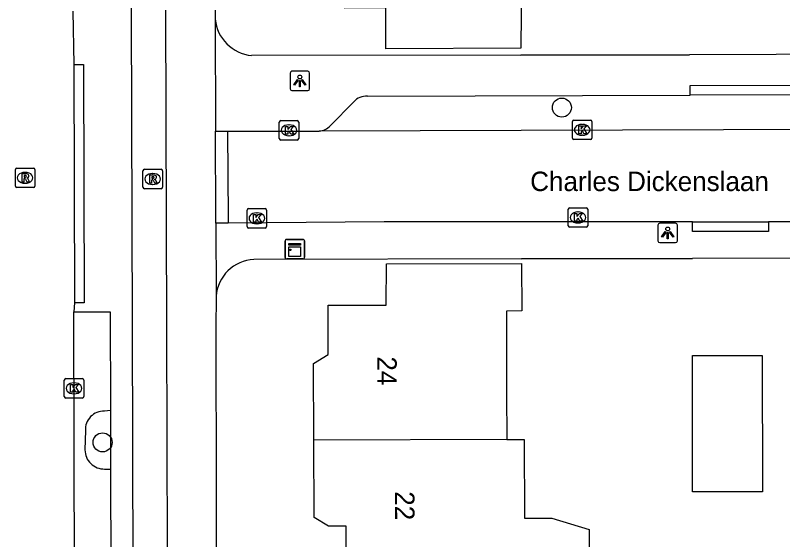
# Model space of a CAD drawing. Extents: x 160457 to 162082, y 388340 to 389736.
# Drawn here: x 161035.72 to 161075.15, y 388506.39 to 388533.34 of the extents above; entities that cross this region are included whole.
import ezdxf

# ---------------------------------------------------------------- set-up
doc = ezdxf.new("R2010")
doc.units = 0
for name, color, linetype in [('IMGEO_Boom', 7, 'Continuous'), ('IMGEO_Fietspad_gesloten', 7, 'Continuous'), ('IMGEO_Kast', 7, 'Continuous'), ('IMGEO_Kolk', 7, 'Continuous'), ('IMGEO_Lichtpunt', 7, 'Continuous'), ('IMGEO_Muur', 7, 'Continuous'), ('IMGEO_Openbare_ruimte_label', 7, 'Continuous'), ('IMGEO_Pand', 7, 'Continuous'), ('IMGEO_Pand_nummerreeks', 7, 'Continuous'), ('IMGEO_Parkeervlak_open', 7, 'Continuous'), ('IMGEO_Rijbaan_lokaal_gesloten', 7, 'Continuous'), ('IMGEO_Rijbaan_lokaal_open', 7, 'Continuous'), ('IMGEO_Rioolput', 7, 'Continuous'), ('IMGEO_Verkeerseiland_open', 7, 'Continuous'), ('IMGEO_Voetpad_open', 7, 'Continuous')]:
    doc.layers.add(name, color=color, linetype=linetype)

msp = doc.modelspace()

# ---------------------------------------------------------------- linework, layer by layer
at = {"layer": 'IMGEO_Boom'}
for centre in [(161063.806, 388528.601), (161040.207, 388511.392)]:
    msp.add_circle(centre, 0.489, dxfattribs=at)
at = {"layer": 'IMGEO_Fietspad_gesloten'}
for points in [[(161041.77, 388504.777), (161041.746, 388517.469), (161041.694, 388533.451), (161041.654, 388546.567), (161041.606, 388566.307), (161041.593, 388574.448), (161041.553, 388585.927), (161041.52, 388593.986), (161041.523, 388605.615), (161041.484, 388613.747), (161041.48, 388616.349), (161041.465, 388625.207), (161041.44, 388633.315), (161041.436, 388645.1), (161041.404, 388652.876), (161041.386, 388665.229), (161041.362, 388673.002), (161041.238, 388730.458)], [(161048.549, 388369.152), (161048.353, 388369.734), (161047.888, 388371.283), (161047.024, 388374.158), (161046.22, 388376.946), (161045.77, 388378.804), (161045.437, 388380.369), (161045.132, 388382.192), (161044.761, 388384.41), (161044.592, 388387.017), (161044.303, 388391.456), (161044.217, 388395.262), (161044.139, 388398.649), (161043.731, 388408.279), (161043.804, 388417.053), (161043.565, 388500), (161043.515, 388517.282), (161043.456, 388533.613)]]:
    msp.add_lwpolyline(points, dxfattribs=at)
at = {"layer": 'IMGEO_Kast'}
for p, q in [((161049.582, 388520.898), (161049.582, 388521.739)), ((161049.582, 388521.739), (161049.582, 388520.898)), ((161049.657, 388521.823), (161050.498, 388521.823)), ((161050.498, 388521.823), (161049.657, 388521.823)), ((161050.582, 388521.748), (161050.582, 388520.907)), ((161050.582, 388520.907), (161050.582, 388521.748)), ((161050.507, 388520.823), (161049.666, 388520.823)), ((161049.666, 388520.823), (161050.507, 388520.823))]:
    msp.add_line(p, q, dxfattribs=at)
for points in [[(161049.777, 388521.613), (161050.377, 388521.613), (161050.377, 388521.528), (161049.777, 388521.528), (161049.777, 388521.613)], [(161049.777, 388521.438), (161050.377, 388521.438), (161050.377, 388520.949), (161049.777, 388520.949), (161049.777, 388521.438)]]:
    msp.add_lwpolyline(points, dxfattribs=at)
msp.add_circle((161049.861, 388521.287), 0.0377, dxfattribs=at)
for centre, start, end in [((161049.66, 388521.745), 92.4484, 184.2845), ((161049.66, 388521.745), 92.4484, 184.2845), ((161050.504, 388521.745), 2.4484, 94.2845), ((161050.504, 388521.745), 2.4484, 94.2845), ((161050.504, 388520.901), 272.4484, 4.2845), ((161050.504, 388520.901), 272.4484, 4.2845), ((161049.66, 388520.901), 182.4484, 274.2845), ((161049.66, 388520.901), 182.4484, 274.2845)]:
    msp.add_arc(centre, 0.0779, start, end, dxfattribs=at)
at = {"layer": 'IMGEO_Kolk'}
for p, q in [((161049.284, 388527.007), (161049.284, 388527.859)), ((161049.359, 388527.933), (161050.211, 388527.933)), ((161049.772, 388527.713), (161049.797, 388527.713)), ((161050.285, 388527.859), (161050.285, 388527.007)), ((161064.35, 388527.034), (161064.35, 388527.886)), ((161064.425, 388527.96), (161065.277, 388527.96)), ((161064.838, 388527.74), (161064.863, 388527.74)), ((161065.351, 388527.886), (161065.351, 388527.034)), ((161050.211, 388526.933), (161049.359, 388526.933)), ((161049.795, 388527.153), (161049.77, 388527.153)), ((161065.277, 388526.96), (161064.425, 388526.96)), ((161064.861, 388527.18), (161064.836, 388527.18)), ((161047.633, 388522.482), (161047.633, 388523.334)), ((161047.708, 388523.408), (161048.56, 388523.408)), ((161048.634, 388523.334), (161048.634, 388522.482)), ((161064.133, 388522.528), (161064.133, 388523.38)), ((161064.208, 388523.454), (161065.06, 388523.454)), ((161065.134, 388523.38), (161065.134, 388522.528)), ((161048.121, 388523.188), (161048.146, 388523.188)), ((161064.621, 388523.234), (161064.646, 388523.234)), ((161048.144, 388522.628), (161048.119, 388522.628)), ((161064.644, 388522.674), (161064.619, 388522.674)), ((161048.56, 388522.408), (161047.708, 388522.408)), ((161065.06, 388522.454), (161064.208, 388522.454)), ((161038.313, 388514.669), (161039.165, 388514.669)), ((161038.238, 388513.743), (161038.238, 388514.595)), ((161038.726, 388514.449), (161038.751, 388514.449)), ((161039.239, 388514.595), (161039.239, 388513.743)), ((161038.749, 388513.889), (161038.724, 388513.889)), ((161039.165, 388513.669), (161038.313, 388513.669))]:
    msp.add_line(p, q, dxfattribs=at)
for points in [[(161049.284, 388527.007), (161049.284, 388527.859)], [(161049.359, 388527.933), (161050.211, 388527.933)], [(161049.605, 388527.633), (161049.728, 388527.633), (161049.728, 388527.482), (161049.858, 388527.633), (161050.022, 388527.633), (161049.876, 388527.482), (161050.029, 388527.233), (161049.877, 388527.233), (161049.792, 388527.397), (161049.728, 388527.33), (161049.728, 388527.233), (161049.605, 388527.233), (161049.605, 388527.633)], [(161050.285, 388527.859), (161050.285, 388527.007)], [(161064.35, 388527.034), (161064.35, 388527.886)], [(161064.425, 388527.96), (161065.277, 388527.96)], [(161064.671, 388527.66), (161064.794, 388527.66), (161064.794, 388527.509), (161064.924, 388527.66), (161065.088, 388527.66), (161064.942, 388527.509), (161065.095, 388527.26), (161064.943, 388527.26), (161064.858, 388527.424), (161064.794, 388527.357), (161064.794, 388527.26), (161064.671, 388527.26), (161064.671, 388527.66)], [(161065.351, 388527.886), (161065.351, 388527.034)], [(161050.211, 388526.933), (161049.359, 388526.933)], [(161065.277, 388526.96), (161064.425, 388526.96)], [(161047.633, 388522.482), (161047.633, 388523.334)], [(161047.708, 388523.408), (161048.56, 388523.408)], [(161048.634, 388523.334), (161048.634, 388522.482)], [(161064.133, 388522.528), (161064.133, 388523.38)], [(161064.208, 388523.454), (161065.06, 388523.454)], [(161065.134, 388523.38), (161065.134, 388522.528)], [(161047.954, 388523.108), (161048.077, 388523.108), (161048.077, 388522.957), (161048.207, 388523.108), (161048.371, 388523.108), (161048.225, 388522.957), (161048.378, 388522.708), (161048.226, 388522.708), (161048.141, 388522.872), (161048.077, 388522.805), (161048.077, 388522.708), (161047.954, 388522.708), (161047.954, 388523.108)], [(161064.454, 388523.154), (161064.577, 388523.154), (161064.577, 388523.003), (161064.707, 388523.154), (161064.871, 388523.154), (161064.725, 388523.003), (161064.878, 388522.754), (161064.726, 388522.754), (161064.641, 388522.918), (161064.577, 388522.851), (161064.577, 388522.754), (161064.454, 388522.754), (161064.454, 388523.154)], [(161048.56, 388522.408), (161047.708, 388522.408)], [(161065.06, 388522.454), (161064.208, 388522.454)], [(161038.313, 388514.669), (161039.165, 388514.669)], [(161038.238, 388513.743), (161038.238, 388514.595)], [(161038.559, 388514.369), (161038.682, 388514.369), (161038.682, 388514.218), (161038.812, 388514.369), (161038.976, 388514.369), (161038.83, 388514.218), (161038.983, 388513.969), (161038.831, 388513.969), (161038.746, 388514.133), (161038.682, 388514.066), (161038.682, 388513.969), (161038.559, 388513.969), (161038.559, 388514.369)], [(161039.239, 388514.595), (161039.239, 388513.743)], [(161039.165, 388513.669), (161038.313, 388513.669)]]:
    msp.add_lwpolyline(points, dxfattribs=at)
for centre, start, end in [((161049.361, 388527.857), 91.552, 178.448), ((161049.361, 388527.857), 91.552, 178.448), ((161050.209, 388527.857), 1.552, 88.448), ((161050.209, 388527.857), 1.552, 88.448), ((161064.427, 388527.884), 91.552, 178.448), ((161064.427, 388527.884), 91.552, 178.448), ((161065.275, 388527.884), 1.552, 88.448), ((161065.275, 388527.884), 1.552, 88.448), ((161049.361, 388527.009), 181.552, 268.448), ((161049.361, 388527.009), 181.552, 268.448), ((161050.209, 388527.009), 271.552, 358.448), ((161050.209, 388527.009), 271.552, 358.448), ((161064.427, 388527.036), 181.552, 268.448), ((161064.427, 388527.036), 181.552, 268.448), ((161065.275, 388527.036), 271.552, 358.448), ((161065.275, 388527.036), 271.552, 358.448), ((161047.71, 388523.332), 91.552, 178.448), ((161047.71, 388523.332), 91.552, 178.448), ((161048.558, 388523.332), 1.552, 88.448), ((161048.558, 388523.332), 1.552, 88.448), ((161064.21, 388523.378), 91.552, 178.448), ((161064.21, 388523.378), 91.552, 178.448), ((161065.058, 388523.378), 1.552, 88.448), ((161065.058, 388523.378), 1.552, 88.448), ((161064.21, 388522.53), 181.552, 268.448), ((161064.21, 388522.53), 181.552, 268.448), ((161065.058, 388522.53), 271.552, 358.448), ((161065.058, 388522.53), 271.552, 358.448), ((161047.71, 388522.484), 181.552, 268.448), ((161047.71, 388522.484), 181.552, 268.448), ((161048.558, 388522.484), 271.552, 358.448), ((161048.558, 388522.484), 271.552, 358.448), ((161038.315, 388514.593), 91.552, 178.448), ((161038.315, 388514.593), 91.552, 178.448), ((161039.163, 388514.593), 1.552, 88.448), ((161039.163, 388514.593), 1.552, 88.448), ((161038.315, 388513.745), 181.552, 268.448), ((161038.315, 388513.745), 181.552, 268.448), ((161039.163, 388513.745), 271.552, 358.448), ((161039.163, 388513.745), 271.552, 358.448)]:
    msp.add_arc(centre, 0.0765, start, end, dxfattribs=at)
for centre, major_axis, ratio, start_param, end_param in [((161049.771, 388527.433), (-0.387, 0.002), 0.722429, 4.712389, 7.853982), ((161049.796, 388527.433), (-0.39, 0.002), 0.717154, 1.570796, 4.712389), ((161064.837, 388527.46), (-0.387, 0.002), 0.722429, 4.712389, 7.853982), ((161064.862, 388527.46), (-0.39, 0.002), 0.717154, 1.570796, 4.712389), ((161048.12, 388522.908), (-0.387, 0.002), 0.722429, 4.712389, 7.853982), ((161048.145, 388522.908), (-0.39, 0.002), 0.717154, 1.570796, 4.712389), ((161064.62, 388522.954), (-0.387, 0.002), 0.722429, 4.712389, 7.853982), ((161064.645, 388522.954), (-0.39, 0.002), 0.717154, 1.570796, 4.712389), ((161038.725, 388514.169), (-0.387, 0.002), 0.722429, 4.712389, 7.853982), ((161038.75, 388514.169), (-0.39, 0.002), 0.717154, 1.570796, 4.712389)]:
    msp.add_ellipse(centre, major_axis=major_axis, ratio=ratio, start_param=start_param, end_param=end_param, dxfattribs=at)
at = {"layer": 'IMGEO_Lichtpunt'}
for p, q in [((161049.844, 388530.377), (161049.844, 388529.57)), ((161049.844, 388530.377), (161049.844, 388529.57)), ((161050.746, 388530.472), (161049.938, 388530.472)), ((161050.746, 388530.472), (161049.938, 388530.472)), ((161050.84, 388529.57), (161050.84, 388530.377)), ((161050.84, 388529.57), (161050.84, 388530.377)), ((161049.938, 388529.476), (161050.746, 388529.476)), ((161049.938, 388529.476), (161050.746, 388529.476)), ((161068.746, 388522.564), (161068.746, 388521.757)), ((161068.746, 388522.564), (161068.746, 388521.757)), ((161069.648, 388522.659), (161068.84, 388522.659)), ((161069.648, 388522.659), (161068.84, 388522.659)), ((161069.742, 388521.757), (161069.742, 388522.564)), ((161069.742, 388521.757), (161069.742, 388522.564)), ((161068.84, 388521.663), (161069.648, 388521.663)), ((161068.84, 388521.663), (161069.648, 388521.663))]:
    msp.add_line(p, q, dxfattribs=at)
for points in [[(161050.218, 388530.041), (161050.257, 388530.013), (161050.069, 388529.751), (161050.031, 388529.778), (161050.218, 388530.041)], [(161050.32, 388529.993), (161050.367, 388529.993), (161050.367, 388529.671), (161050.32, 388529.671), (161050.32, 388529.993)], [(161050.43, 388530.013), (161050.468, 388530.04), (161050.655, 388529.778), (161050.616, 388529.75), (161050.43, 388530.013)], [(161069.12, 388522.228), (161069.159, 388522.2), (161068.971, 388521.938), (161068.933, 388521.965), (161069.12, 388522.228)], [(161069.222, 388522.18), (161069.269, 388522.18), (161069.269, 388521.858), (161069.222, 388521.858), (161069.222, 388522.18)], [(161069.332, 388522.2), (161069.37, 388522.227), (161069.557, 388521.965), (161069.518, 388521.937), (161069.332, 388522.2)]]:
    msp.add_lwpolyline(points, dxfattribs=at)
for centre in [(161050.343, 388530.175), (161069.245, 388522.362)]:
    msp.add_circle(centre, 0.0994, dxfattribs=at)
for centre, start, end in [((161049.938, 388530.377), 90, 180), ((161049.938, 388530.377), 90, 180), ((161050.746, 388530.377), 0, 90), ((161050.746, 388530.377), 0, 90), ((161049.938, 388529.57), 180, 270), ((161049.938, 388529.57), 180, 270), ((161050.746, 388529.57), 270, 0), ((161050.746, 388529.57), 270, 360), ((161068.84, 388522.564), 90, 180), ((161068.84, 388522.564), 90, 180), ((161069.648, 388522.564), 0, 90), ((161069.648, 388522.564), 0, 90), ((161068.84, 388521.757), 180, 270), ((161068.84, 388521.757), 180, 270), ((161069.648, 388521.757), 270, 0), ((161069.648, 388521.757), 270, 360)]:
    msp.add_arc(centre, 0.0946, start, end, dxfattribs=at)
at = {"layer": 'IMGEO_Muur'}
for points in [[(161061.694, 388531.3), (161070.369, 388531.316)], [(161061.736, 388520.821), (161070.513, 388520.841)]]:
    msp.add_lwpolyline(points, dxfattribs=at)
at = {"layer": 'IMGEO_Pand'}
for points in [[(161060.892, 388540.734), (161061.787, 388540.74), (161061.698, 388531.663), (161054.769, 388531.613), (161054.765, 388533.727), (161052.647, 388533.718), (161052.656, 388536.257), (161051.756, 388536.255), (161051.002, 388536.703), (161050.994, 388540.673)], [(161051.061, 388511.504), (161051.052, 388515.452), (161051.8, 388515.913), (161051.794, 388518.447), (161054.785, 388518.444), (161054.787, 388520.567), (161061.737, 388520.586), (161061.743, 388518.146), (161060.953, 388518.144), (161060.965, 388513.743), (161060.971, 388511.724), (161060.972, 388511.543)], [(161070.513, 388508.84), (161070.513, 388515.86), (161074.103, 388515.865), (161074.113, 388508.845), (161070.513, 388508.84)], [(161060.972, 388511.543), (161051.061, 388511.504)], [(161054.823, 388501.614), (161054.817, 388504.579), (161052.722, 388504.574), (161052.716, 388507.088), (161051.816, 388507.086), (161051.07, 388507.534), (161051.061, 388511.504)], [(161060.972, 388511.543), (161061.871, 388511.547), (161061.882, 388507.487), (161063.292, 388507.491), (161065.204, 388506.916), (161065.218, 388501.917), (161065.219, 388501.646)]]:
    msp.add_lwpolyline(points, dxfattribs=at)
at = {"layer": 'IMGEO_Parkeervlak_open'}
for points in [[(161038.726, 388518.098), (161040.6, 388518.11), (161040.612, 388513.031)], [(161040.612, 388513.031), (161040.305, 388512.995)], [(161039.322, 388511.995), (161039.302, 388511.005)], [(161040.311, 388510.02), (161040.614, 388510.012)], [(161040.614, 388510.012), (161040.634, 388504.783)]]:
    msp.add_lwpolyline(points, dxfattribs=at)
for centre, radius, start, end in [((161040.268, 388512.048), 0.948, 87.7748, 183.2075), ((161040.289, 388511.007), 0.987, 180.0982, 271.281)]:
    msp.add_arc(centre, radius, start, end, dxfattribs=at)
at = {"layer": 'IMGEO_Rijbaan_lokaal_gesloten'}
for points in [[(161038.683, 388533.549), (161038.729, 388530.808)], [(161038.729, 388530.808), (161038.761, 388518.57)], [(161038.761, 388518.57), (161038.726, 388518.098)], [(161038.763, 388504.379), (161038.726, 388518.098)]]:
    msp.add_lwpolyline(points, dxfattribs=at)
at = {"layer": 'IMGEO_Rijbaan_lokaal_open'}
for points in [[(161046.632, 388527.39), (161051.336, 388527.394)], [(161046.632, 388527.39), (161046.658, 388522.908), (161046.66, 388522.661)], [(161103.26, 388527.563), (161051.336, 388527.394)], [(161070.512, 388522.727), (161054.677, 388522.736), (161046.66, 388522.661)], [(161070.512, 388522.727), (161072.73, 388522.726), (161074.425, 388522.726)], [(161088.318, 388522.799), (161087.389, 388522.797), (161080.538, 388522.726), (161074.425, 388522.726)]]:
    msp.add_lwpolyline(points, dxfattribs=at)
at = {"layer": 'IMGEO_Rioolput'}
for p, q in [((161035.723, 388524.565), (161035.723, 388525.417)), ((161035.798, 388525.491), (161036.65, 388525.491)), ((161036.211, 388525.271), (161036.236, 388525.271)), ((161036.724, 388525.417), (161036.724, 388524.565)), ((161042.281, 388524.504), (161042.281, 388525.356)), ((161042.356, 388525.43), (161043.208, 388525.43)), ((161043.282, 388525.356), (161043.282, 388524.504)), ((161042.769, 388525.21), (161042.794, 388525.21)), ((161036.65, 388524.491), (161035.798, 388524.491)), ((161036.234, 388524.711), (161036.209, 388524.711)), ((161042.792, 388524.65), (161042.767, 388524.65)), ((161043.208, 388524.43), (161042.356, 388524.43))]:
    msp.add_line(p, q, dxfattribs=at)
for points in [[(161035.723, 388524.565), (161035.723, 388525.417)], [(161035.798, 388525.491), (161036.65, 388525.491)], [(161036.724, 388525.417), (161036.724, 388524.565)], [(161042.281, 388524.504), (161042.281, 388525.356)], [(161042.356, 388525.43), (161043.208, 388525.43)], [(161043.282, 388525.356), (161043.282, 388524.504)], [(161036.312, 388525.189), (161036.06, 388525.191), (161036.06, 388524.791)], [(161036.06, 388524.791), (161036.184, 388524.791), (161036.184, 388524.953), (161036.195, 388524.953)], [(161036.238, 388525.11), (161036.184, 388525.11), (161036.184, 388525.029)], [(161036.184, 388525.029), (161036.236, 388525.029)], [(161036.242, 388524.924), (161036.313, 388524.791), (161036.453, 388524.791), (161036.388, 388524.917)], [(161042.87, 388525.128), (161042.618, 388525.13), (161042.618, 388524.73)], [(161042.618, 388524.73), (161042.742, 388524.73), (161042.742, 388524.892), (161042.753, 388524.892)], [(161042.796, 388525.049), (161042.742, 388525.049), (161042.742, 388524.968)], [(161042.742, 388524.968), (161042.794, 388524.968)], [(161042.8, 388524.863), (161042.871, 388524.73), (161043.011, 388524.73), (161042.946, 388524.856)], [(161036.65, 388524.491), (161035.798, 388524.491)], [(161043.208, 388524.43), (161042.356, 388524.43)]]:
    msp.add_lwpolyline(points, dxfattribs=at)
for centre, radius, start, end in [((161035.8, 388525.415), 0.0765, 91.552, 178.448), ((161035.8, 388525.415), 0.0765, 91.552, 178.448), ((161036.648, 388525.415), 0.0765, 1.552, 88.448), ((161036.648, 388525.415), 0.0765, 1.552, 88.448), ((161042.358, 388525.354), 0.0765, 91.552, 178.448), ((161042.358, 388525.354), 0.0765, 91.552, 178.448), ((161043.206, 388525.354), 0.0765, 1.552, 88.448), ((161043.206, 388525.354), 0.0765, 1.552, 88.448), ((161036.194, 388524.9), 0.0533, 26.0293, 88.6989), ((161036.22, 388525.218), 0.19, 274.7715, 282.9687), ((161036.244, 388525.014), 0.0964, 77.0061, 93.1865), ((161036.258, 388525.071), 0.0378, 276.6634, 79.6772), ((161036.311, 388525.079), 0.109, 350.3612, 89.416), ((161036.309, 388525.079), 0.112, 277.5842, 350.9817), ((161036.293, 388524.864), 0.108, 29.5134, 73.7905), ((161042.752, 388524.839), 0.0533, 26.0293, 88.6989), ((161042.778, 388525.157), 0.19, 274.7715, 282.9687), ((161042.802, 388524.953), 0.0964, 77.0061, 93.1865), ((161042.816, 388525.01), 0.0378, 276.6634, 79.6772), ((161042.869, 388525.018), 0.109, 350.3612, 89.416), ((161042.867, 388525.018), 0.112, 277.5842, 350.9817), ((161042.851, 388524.803), 0.108, 29.5134, 73.7905), ((161035.8, 388524.567), 0.0765, 181.552, 268.448), ((161035.8, 388524.567), 0.0765, 181.552, 268.448), ((161036.648, 388524.567), 0.0765, 271.552, 358.448), ((161036.648, 388524.567), 0.0765, 271.552, 358.448), ((161042.358, 388524.506), 0.0765, 181.552, 268.448), ((161042.358, 388524.506), 0.0765, 181.552, 268.448), ((161043.206, 388524.506), 0.0765, 271.552, 358.448), ((161043.206, 388524.506), 0.0765, 271.552, 358.448)]:
    msp.add_arc(centre, radius, start, end, dxfattribs=at)
for centre, major_axis, ratio, start_param, end_param in [((161036.21, 388524.991), (-0.387, 0.002), 0.722429, 4.712389, 7.853982), ((161036.235, 388524.991), (-0.39, 0.002), 0.717154, 1.570796, 4.712389), ((161042.768, 388524.93), (-0.387, 0.002), 0.722429, 4.712389, 7.853982), ((161042.793, 388524.93), (-0.39, 0.002), 0.717154, 1.570796, 4.712389)]:
    msp.add_ellipse(centre, major_axis=major_axis, ratio=ratio, start_param=start_param, end_param=end_param, dxfattribs=at)
at = {"layer": 'IMGEO_Verkeerseiland_open'}
for points in [[(161038.729, 388530.808), (161039.228, 388530.809), (161039.26, 388518.571), (161038.761, 388518.57)], [(161040.612, 388513.031), (161040.614, 388510.012)]]:
    msp.add_lwpolyline(points, dxfattribs=at)
at = {"layer": 'IMGEO_Voetpad_open'}
for points in [[(161045.988, 388533.608), (161045.99, 388533.147)], [(161045.99, 388533.147), (161046.002, 388527.39)], [(161106.003, 388531.449), (161070.369, 388531.316), (161061.694, 388531.3), (161047.866, 388531.276)], [(161070.401, 388529.232), (161070.4, 388529.731), (161077.357, 388529.757), (161077.358, 388529.258)], [(161053.819, 388529.183), (161070.401, 388529.232)], [(161077.358, 388529.258), (161070.401, 388529.232)], [(161051.906, 388527.665), (161053.114, 388528.891)], [(161046.028, 388522.655), (161046.028, 388522.894), (161046.002, 388527.39)], [(161046.002, 388527.39), (161046.632, 388527.39)], [(161046.66, 388522.661), (161046.028, 388522.655)], [(161046.028, 388522.655), (161046.039, 388518.896)], [(161074.425, 388522.726), (161074.425, 388522.227), (161070.512, 388522.229), (161070.512, 388522.727)], [(161106.357, 388520.92), (161070.513, 388520.841), (161061.736, 388520.821), (161047.982, 388520.791)], [(161046.039, 388518.896), (161046.027, 388517.284), (161046.068, 388500), (161046.261, 388419.133)]]:
    msp.add_lwpolyline(points, dxfattribs=at)
for centre, radius, start, end in [((161048.079, 388533.365), 2.1, 185.9645, 264.1884), ((161053.751, 388528.35), 0.836, 85.3522, 139.6449), ((161051.26, 388528.289), 0.898, 274.8646, 315.9918), ((161048.072, 388518.755), 2.038, 92.525, 176.0419)]:
    msp.add_arc(centre, radius, start, end, dxfattribs=at)

# ---------------------------------------------------------------- texts
at = {"layer": 'IMGEO_Openbare_ruimte_label'}
msp.add_text('Charles Dickenslaan', height=1, dxfattribs=at).set_placement((161062.179, 388524.309))
at = {"layer": 'IMGEO_Pand_nummerreeks'}
for s, p in [('24', (161054.32, 388515.809)), ('22', (161055.232, 388508.877))]:
    msp.add_text(s, height=1, rotation=270.1373, dxfattribs=at).set_placement(p)

doc.saveas('drawing.dxf')
